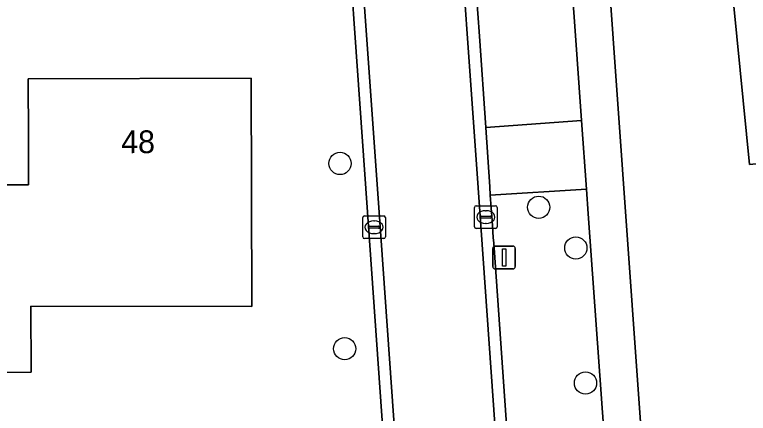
# Model space of a CAD drawing. Extents: x 162661 to 163484, y 380247 to 381230.
# Drawn here: x 163017.41 to 163049.68, y 380547.27 to 380564.79 of the extents above; entities that cross this region are included whole.
import ezdxf

# ---------------------------------------------------------------- set-up
doc = ezdxf.new("R2010")
doc.units = 0
for name, color, linetype in [('IMGEO_Boom', 7, 'Continuous'), ('IMGEO_Erf', 7, 'Continuous'), ('IMGEO_Groenvoorziening', 7, 'Continuous'), ('IMGEO_Kolk', 7, 'Continuous'), ('IMGEO_Lichtmast', 7, 'Continuous'), ('IMGEO_Pand', 7, 'Continuous'), ('IMGEO_Pand_nummerreeks', 7, 'Continuous'), ('IMGEO_Rijbaan_lokaal_gesloten', 7, 'Continuous'), ('IMGEO_Rijbaan_lokaal_open', 7, 'Continuous'), ('IMGEO_Voetpad_open', 7, 'Continuous')]:
    doc.layers.add(name, color=color, linetype=linetype)

msp = doc.modelspace()

# ---------------------------------------------------------------- linework, layer by layer
at = {"layer": 'IMGEO_Boom'}
for centre in [(163031.72, 380558.252), (163040.456, 380556.328), (163042.088, 380554.54), (163031.924, 380550.113), (163042.515, 380548.606)]:
    msp.add_circle(centre, 0.489, dxfattribs=at)
at = {"layer": 'IMGEO_Erf'}
for points in [[(163110.709, 380584.612), (163108.503, 380584.435), (163071.752, 380581.021), (163070.867, 380590.166), (163070.497, 380590.125), (163042.074, 380586.977), (163046.628, 380523.045), (163076.447, 380526.277), (163075.37, 380533.477), (163111.52, 380538.838), (163114.801, 380539.349), (163114.529, 380544.063)], [(163057.286, 380563.044), (163059.267, 380563.241), (163059.669, 380559.19), (163057.807, 380559.005), (163057.982, 380557.233), (163053.633, 380556.801), (163053.457, 380558.574), (163049.726, 380558.204), (163048.754, 380567.994), (163056.716, 380568.784)], [(163032.858, 380557.149), (163032.332, 380564.613), (163032.24, 380565.916), (163031.312, 380565.851), (163031.045, 380565.832), (163023.958, 380565.333), (163000, 380565.265), (162971.283, 380565.188), (162971.633, 380560.525), (162974.83, 380512.958), (162990.833, 380515.067), (163000, 380516.265), (163026.58, 380519.722), (163034.169, 380520.303), (163034.52, 380520.339), (163035.425, 380520.4), (163035.344, 380521.792)], [(163014.914, 380557.309), (163018.014, 380557.315), (163018.01, 380559.345), (163018.004, 380561.975), (163027.813, 380561.995), (163027.844, 380551.965), (163018.124, 380551.975), (163018.13, 380549.075), (163014.93, 380549.069)]]:
    msp.add_lwpolyline(points, close=True, dxfattribs=at)
at = {"layer": 'IMGEO_Groenvoorziening'}
for points in [[(163040.428, 380586.713), (163036.238, 380586.402), (163037.639, 380566.853), (163037.854, 380563.848), (163038.126, 380559.836), (163042.339, 380560.146), (163042.042, 380564.28), (163041.825, 380567.294)], [(163042.7, 380555.033), (163042.635, 380556.036), (163042.557, 380557.127), (163038.328, 380556.861), (163038.407, 380555.75), (163038.46, 380555.004), (163038.478, 380554.744), (163039.456, 380540.911), (163043.696, 380541.217)]]:
    msp.add_lwpolyline(points, close=True, dxfattribs=at)
at = {"layer": 'IMGEO_Kolk'}
for p, q in [((163037.63, 380555.47), (163037.63, 380556.322)), ((163037.705, 380556.396), (163038.557, 380556.396)), ((163038.118, 380556.176), (163038.143, 380556.176)), ((163038.631, 380556.322), (163038.631, 380555.47)), ((163032.715, 380555.023), (163032.715, 380555.875)), ((163032.79, 380555.949), (163033.642, 380555.949)), ((163033.716, 380555.875), (163033.716, 380555.023)), ((163037.889, 380555.89), (163037.889, 380555.902)), ((163038.327, 380555.853), (163037.929, 380555.853)), ((163037.932, 380555.939), (163038.33, 380555.939)), ((163038.373, 380555.902), (163038.373, 380555.89)), ((163033.203, 380555.729), (163033.228, 380555.729)), ((163038.141, 380555.616), (163038.116, 380555.616)), ((163032.974, 380555.443), (163032.974, 380555.455)), ((163033.412, 380555.406), (163033.014, 380555.406)), ((163033.017, 380555.492), (163033.415, 380555.492)), ((163033.458, 380555.455), (163033.458, 380555.443)), ((163038.557, 380555.396), (163037.705, 380555.396)), ((163033.642, 380554.949), (163032.79, 380554.949)), ((163033.226, 380555.169), (163033.201, 380555.169))]:
    msp.add_line(p, q, dxfattribs=at)
for points in [[(163037.63, 380555.47), (163037.63, 380556.322)], [(163037.705, 380556.396), (163038.557, 380556.396)], [(163038.631, 380556.322), (163038.631, 380555.47)], [(163032.715, 380555.023), (163032.715, 380555.875)], [(163032.79, 380555.949), (163033.642, 380555.949)], [(163033.716, 380555.875), (163033.716, 380555.023)], [(163038.557, 380555.396), (163037.705, 380555.396)], [(163033.642, 380554.949), (163032.79, 380554.949)]]:
    msp.add_lwpolyline(points, dxfattribs=at)
for centre, radius, start, end in [((163037.707, 380556.32), 0.0765, 91.552, 178.448), ((163037.707, 380556.32), 0.0765, 91.552, 178.448), ((163038.555, 380556.32), 0.0765, 1.552, 88.448), ((163038.555, 380556.32), 0.0765, 1.552, 88.448), ((163032.792, 380555.873), 0.0765, 91.552, 178.448), ((163032.792, 380555.873), 0.0765, 91.552, 178.448), ((163033.64, 380555.873), 0.0765, 1.552, 88.448), ((163033.64, 380555.873), 0.0765, 1.552, 88.448), ((163037.929, 380555.899), 0.0403, 85.8775, 175.7526), ((163037.926, 380555.889), 0.0366, 178.938, 274.7102), ((163038.33, 380555.896), 0.043, 264.8664, 352.4533), ((163038.334, 380555.901), 0.0386, 1.7309, 96.639), ((163033.014, 380555.452), 0.0403, 85.8775, 175.7526), ((163033.011, 380555.442), 0.0366, 178.938, 274.7102), ((163033.415, 380555.449), 0.043, 264.8664, 352.4533), ((163033.419, 380555.454), 0.0386, 1.7309, 96.639), ((163037.707, 380555.472), 0.0765, 181.552, 268.448), ((163037.707, 380555.472), 0.0765, 181.552, 268.448), ((163038.555, 380555.472), 0.0765, 271.552, 358.448), ((163038.555, 380555.472), 0.0765, 271.552, 358.448), ((163032.792, 380555.025), 0.0765, 181.552, 268.448), ((163032.792, 380555.025), 0.0765, 181.552, 268.448), ((163033.64, 380555.025), 0.0765, 271.552, 358.448), ((163033.64, 380555.025), 0.0765, 271.552, 358.448)]:
    msp.add_arc(centre, radius, start, end, dxfattribs=at)
for centre, major_axis, ratio, start_param, end_param in [((163038.117, 380555.896), (-0.387, 0.002), 0.722429, 4.712389, 7.853982), ((163038.142, 380555.896), (-0.39, 0.002), 0.717154, 1.570796, 4.712389), ((163033.202, 380555.449), (-0.387, 0.002), 0.722429, 4.712389, 7.853982), ((163033.227, 380555.449), (-0.39, 0.002), 0.717154, 1.570796, 4.712389)]:
    msp.add_ellipse(centre, major_axis=major_axis, ratio=ratio, start_param=start_param, end_param=end_param, dxfattribs=at)
at = {"layer": 'IMGEO_Lichtmast'}
for p, q in [((163038.537, 380554.621), (163039.327, 380554.621)), ((163039.327, 380554.621), (163038.537, 380554.621)), ((163038.437, 380553.721), (163038.437, 380554.521)), ((163038.437, 380554.521), (163038.437, 380553.721)), ((163039.427, 380554.521), (163039.427, 380553.721)), ((163039.427, 380553.721), (163039.427, 380554.521)), ((163039.327, 380553.621), (163038.537, 380553.621)), ((163038.537, 380553.621), (163039.327, 380553.621))]:
    msp.add_line(p, q, dxfattribs=at)
msp.add_lwpolyline([(163038.857, 380554.496), (163039.007, 380554.496), (163039.007, 380553.746), (163038.857, 380553.746), (163038.857, 380554.496)], dxfattribs=at)
for centre, start, end in [((163038.537, 380554.521), 90, 180), ((163038.537, 380554.521), 90, 180), ((163039.327, 380554.521), 0, 90), ((163039.327, 380554.521), 360, 90), ((163038.537, 380553.721), 180, 270), ((163038.537, 380553.721), 180, 270), ((163039.327, 380553.721), 270, 0), ((163039.327, 380553.721), 270, 0)]:
    msp.add_arc(centre, 0.1, start, end, dxfattribs=at)
at = {"layer": 'IMGEO_Pand'}
for points in [[(163059.267, 380563.241), (163057.286, 380563.044), (163056.716, 380568.784), (163048.754, 380567.994), (163049.726, 380558.204), (163053.457, 380558.574), (163053.633, 380556.801), (163057.982, 380557.233), (163057.807, 380559.005), (163059.669, 380559.19)], [(163014.914, 380557.309), (163014.93, 380549.069), (163018.13, 380549.075), (163018.124, 380551.975), (163027.844, 380551.965), (163027.813, 380561.995), (163018.004, 380561.975), (163018.01, 380559.345), (163018.014, 380557.315)]]:
    msp.add_lwpolyline(points, close=True, dxfattribs=at)
at = {"layer": 'IMGEO_Rijbaan_lokaal_gesloten'}
for points in [[(163022.717, 380767.964), (163022.107, 380776.024), (163017.916, 380772.446), (163017.988, 380771.487), (163018.303, 380767.59), (163023.593, 380693.674), (163033.38, 380556.929), (163037.467, 380499.08), (163041.077, 380447.98)], [(163045.357, 380450.111), (163037.801, 380557.176), (163035.712, 380586.364), (163022.717, 380767.964)]]:
    msp.add_lwpolyline(points, dxfattribs=at)
at = {"layer": 'IMGEO_Rijbaan_lokaal_open'}
msp.add_lwpolyline([(163023.593, 380693.674), (163023.144, 380693.642), (163026.045, 380652.952), (163026.144, 380651.557), (163026.388, 380648.099), (163027.416, 380633.544), (163027.659, 380630.102), (163027.752, 380628.784), (163030.707, 380587.644), (163030.799, 380586.365), (163031.043, 380582.898), (163031.995, 380569.39), (163032.24, 380565.916), (163032.332, 380564.613), (163032.858, 380557.149), (163035.344, 380521.792), (163035.425, 380520.4), (163035.716, 380516.789), (163036.702, 380502.641), (163036.984, 380499.046), (163037.467, 380499.08), (163033.38, 380556.929)], close=True, dxfattribs=at)
for points in [[(163038.478, 380554.744), (163038.46, 380555.004), (163038.407, 380555.75), (163038.328, 380556.861), (163038.303, 380557.221), (163038.126, 380559.836), (163037.854, 380563.848), (163037.639, 380566.853), (163036.238, 380586.402), (163035.712, 380586.364), (163037.801, 380557.176), (163045.357, 380450.111)], [(163045.872, 380450.181), (163045.561, 380454.537), (163045.442, 380456.198), (163045.251, 380458.881), (163045.044, 380461.768), (163044.437, 380470.457), (163044.396, 380471.056), (163043.227, 380487.793), (163043.08, 380489.895), (163043.021, 380490.741), (163042.847, 380493.184), (163040.881, 380520.778), (163040.757, 380522.506), (163039.678, 380537.772), (163039.456, 380540.911), (163038.478, 380554.744)]]:
    msp.add_lwpolyline(points, dxfattribs=at)
at = {"layer": 'IMGEO_Voetpad_open'}
for points in [[(163037.134, 380631.949), (163037.337, 380629.134), (163038.464, 380613.644), (163038.862, 380608.156), (163039.064, 380605.368), (163039.424, 380600.394), (163040.286, 380588.465), (163036.113, 380588.143), (163036.238, 380586.402), (163040.428, 380586.713), (163041.825, 380567.294), (163042.042, 380564.28), (163042.339, 380560.146), (163042.557, 380557.127), (163042.635, 380556.036), (163042.7, 380555.033), (163043.696, 380541.217)], [(163051.286, 380456.864), (163048.191, 380500), (163046.661, 380521.315), (163076.715, 380524.487), (163076.447, 380526.277), (163046.628, 380523.045), (163042.074, 380586.977), (163070.497, 380590.125)]]:
    msp.add_lwpolyline(points, dxfattribs=at)
msp.add_lwpolyline([(163042.339, 380560.146), (163038.126, 380559.836), (163038.303, 380557.221), (163038.328, 380556.861), (163042.557, 380557.127)], close=True, dxfattribs=at)

# ---------------------------------------------------------------- texts
at = {"layer": 'IMGEO_Pand_nummerreeks'}
msp.add_text('48', height=1, rotation=0.1168, dxfattribs=at).set_placement((163022.092, 380558.703))

doc.saveas('drawing.dxf')
